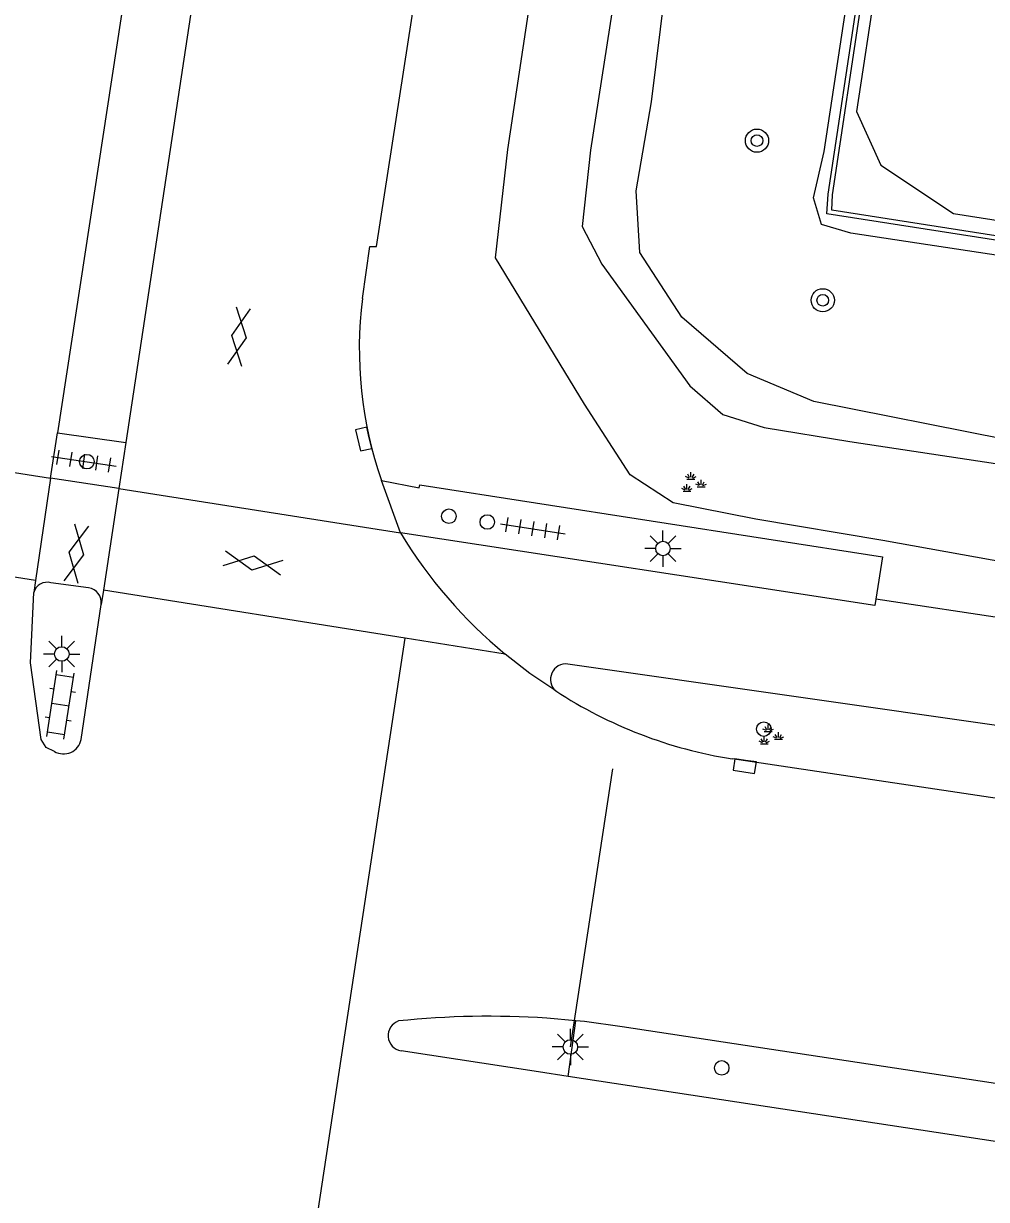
# Model space of a CAD drawing. Extents: x 124000 to 128010, y 398999 to 403000.
# Drawn here: x 126266.58 to 126299.76, y 399383.92 to 399424.45 of the extents above; entities that cross this region are included whole.
import ezdxf

# ---------------------------------------------------------------- set-up
doc = ezdxf.new("R2010")
doc.units = 0
for name, color, linetype in [('gg-afsc-geluidsscherm', 7, 'Continuous'), ('gg-knt-BGT kruinlijn', 7, 'Continuous'), ('gg-knt-bovenkant onderkant talud', 7, 'Continuous'), ('gg-knt-verharding', 7, 'Continuous'), ('gg-knt-verharding nz', 7, 'Continuous'), ('gg-kntw-bovenkant insteek waterloop', 7, 'Continuous'), ('gt-grn-weggrens', 7, 'Continuous'), ('gt-knt-lijn portaal', 7, 'Continuous'), ('gt-symb-boom', 7, 'Continuous'), ('gt-symb-drukknoppaal', 7, 'Continuous'), ('gt-symb-gesloten verharding', 7, 'Continuous'), ('gt-symb-groenvak', 7, 'Continuous'), ('gt-symb-klinker verharding', 7, 'Continuous'), ('gt-symb-kolk', 7, 'Continuous'), ('gt-symb-lichtmast', 7, 'Continuous'), ('gt-symb-tegel verharding', 7, 'Continuous'), ('gt-symb-verkeersregelinstallatiepaal', 7, 'Continuous')]:
    doc.layers.add(name, color=color, linetype=linetype)

# ---------------------------------------------------------------- blocks, each defined once
blk = doc.blocks.new('gt0-BOOM')
at = {"layer": 'gt-symb-boom'}
for radius in [0.4, 0.2]:
    blk.add_circle((0, 0), radius, dxfattribs=at)
blk = doc.blocks.new('gt0-VIPAAL')
at = {"layer": 'gt-symb-verkeersregelinstallatiepaal'}
blk.add_circle((0, 0), 0.25, dxfattribs=at)
blk = doc.blocks.new('gt0-GRVAK')
at = {"layer": 'gt-symb-groenvak'}
for p, q in [((-0.11, 0.189), (-0.228, 0.24)), ((-0.182, 0.153), (0.088, 0.153)), ((-0.091, 0.211), (-0.156, 0.322)), ((-0.047, 0.214), (-0.047, 0.393)), ((-0.004, 0.211), (0.061, 0.322)), ((0.015, 0.189), (0.133, 0.24)), ((0.262, -0.052), (0.197, 0.059)), ((0.305, -0.049), (0.305, 0.13)), ((0.349, -0.052), (0.414, 0.059)), ((-0.245, -0.228), (-0.363, -0.177)), ((-0.318, -0.264), (-0.047, -0.264)), ((-0.226, -0.206), (-0.291, -0.095)), ((-0.183, -0.203), (-0.183, -0.024)), ((-0.139, -0.206), (-0.074, -0.095)), ((-0.12, -0.228), (-0.002, -0.177)), ((0.243, -0.074), (0.125, -0.023)), ((0.17, -0.11), (0.441, -0.11)), ((0.368, -0.074), (0.486, -0.023))]:
    blk.add_line(p, q, dxfattribs=at)
blk = doc.blocks.new('gt0-LMAST')
at = {"layer": 'gt-symb-lichtmast'}
for p, q in [((-0.182, 0.173), (-0.447, 0.438)), ((-0.005, 0.246), (-0.005, 0.621)), ((0.172, 0.173), (0.437, 0.438)), ((-0.255, -0.004), (-0.63, -0.004)), ((-0.182, -0.181), (-0.447, -0.446)), ((-0.005, -0.254), (-0.005, -0.629)), ((0.437, -0.446), (0.172, -0.181)), ((0.245, -0.004), (0.62, -0.004))]:
    blk.add_line(p, q, dxfattribs=at)
blk.add_circle((-0.005, -0.004), 0.25, dxfattribs=at)
blk = doc.blocks.new('gt0-KOLK')
at = {"layer": 'gt-symb-kolk'}
blk.add_lwpolyline([(0, 0), (0.375, 0), (0.375, 0.4), (-0.375, 0.4), (-0.375, 0), (0, 0)], dxfattribs=at)
blk = doc.blocks.new('gt0-GESVH1')
at = {"layer": 'gt-symb-gesloten verharding'}
for p, q in [((-0.992, -0.261), (0.008, 0.239)), ((0.008, -0.261), (-0.992, 0.239)), ((0.008, 0.239), (1.008, -0.261)), ((1.008, 0.239), (0.008, -0.261))]:
    blk.add_line(p, q, dxfattribs=at)
blk = doc.blocks.new('gt0-DPAAL')
at = {"layer": 'gt-symb-drukknoppaal'}
blk.add_circle((0, 0), 0.25, dxfattribs=at)
blk = doc.blocks.new('gt0-TEG1')
at = {"layer": 'gt-symb-tegel verharding'}
for p, q in [((-1.125, 0), (1.125, 0)), ((-0.9, -0.25), (-0.9, 0.25)), ((-0.45, -0.25), (-0.45, 0.25)), ((0, -0.25), (0, 0.25)), ((0.45, -0.25), (0.45, 0.25)), ((0.9, -0.25), (0.9, 0.25))]:
    blk.add_line(p, q, dxfattribs=at)
blk = doc.blocks.new('gt0-KL1')
at = {"layer": 'gt-symb-klinker verharding'}
for p, q in [((-0.5, 0.3), (-0.5, 0.45)), ((0.5, 0.3), (0.5, 0.45)), ((-1.15, 0.3), (1.15, 0.3)), ((-1, -0.3), (-1, 0.3)), ((0, -0.3), (0, 0.3)), ((1, -0.3), (1, 0.3)), ((-1.15, -0.3), (1.15, -0.3)), ((-0.5, -0.45), (-0.5, -0.3)), ((0.5, -0.45), (0.5, -0.3))]:
    blk.add_line(p, q, dxfattribs=at)

msp = doc.modelspace()

# ---------------------------------------------------------------- linework, layer by layer
at = {"layer": 'gg-afsc-geluidsscherm'}
for points in [[(126433.522, 399396.193), (126294.266, 399417.89), (126294.312, 399418.568), (126384.69, 400018.495), (126392.393, 400081.874), (126401.389, 400173.179), (126405.812, 400237.067), (126415.183, 400254.387), (126416.933, 400270.191), (126421.505, 400378.061), (126422.448, 400394.046), (126423.962, 400411.149), (126518.093, 400411.476), (126531.613, 400399.449), (126531.513, 400399.337)], [(126433.522, 399396.193), (126433.545, 399396.341), (126294.438, 399418.015), (126294.46, 399418.546), (126384.838, 400018.472), (126392.542, 400081.856), (126401.538, 400173.164), (126405.962, 400237.057), (126415.315, 400254.315), (126417.082, 400270.175), (126421.655, 400378.055), (126422.598, 400394.037), (126424.098, 400410.986), (126518.093, 400411.326), (126531.513, 400399.337)]]:
    msp.add_lwpolyline(points, dxfattribs=at)
at = {"layer": 'gg-knt-BGT kruinlijn'}
msp.add_lwpolyline([(126321.63, 399595.513), (126311.054, 399526.142), (126304.395, 399481.337), (126295.28, 399421.414), (126296.128, 399419.571), (126298.623, 399417.902), (126364.377, 399407.597), (126399.152, 399402.329), (126431.76, 399397.413), (126433.866, 399396.782), (126434.09, 399396.107), (126433.446, 399395.656), (126412.323, 399399.004), (126379.476, 399404.176), (126338.236, 399410.692), (126295.091, 399417.222), (126294.077, 399417.521), (126293.799, 399418.444), (126294.17, 399420.035), (126300.242, 399460.061), (126317.155, 399573.618)], dxfattribs=at)
at = {"layer": 'gg-knt-bovenkant onderkant talud'}
msp.add_lwpolyline([(126440.492, 399390.061), (126438.368, 399388.814), (126434.841, 399388.914), (126411.64, 399392.764), (126378.691, 399397.608), (126337.186, 399404.115), (126307.024, 399408.808), (126293.816, 399411.421), (126291.521, 399412.392), (126289.265, 399414.329), (126287.817, 399416.563), (126287.698, 399418.682), (126288.226, 399421.751), (126293.229, 399462.196), (126310.804, 399577.419)], dxfattribs=at)
at = {"layer": 'gg-knt-verharding'}
for p, q in [((126291.002, 399548.28), (126270.11, 399410.004)), ((126267.513, 399408.777), (126267.761, 399410.345)), ((126267.761, 399410.345), (126270.11, 399410.004)), ((126270.11, 399410.004), (126269.865, 399408.426)), ((126269.865, 399408.426), (126267.513, 399408.777)), ((126279.57, 399406.892), (126278.92, 399408.695)), ((126268.822, 399405.006), (126267.528, 399405.176)), ((126306.724, 399402.98), (126295.956, 399404.613)), ((126268.572, 399399.774), (126269.263, 399404.424)), ((126306.258, 399399.369), (126285.336, 399402.372)), ((126305.936, 399396.869), (126291.004, 399399.102)), ((126285.611, 399390.077), (126284.614, 399390.167)), ((126285.353, 399388.161), (126285.611, 399390.077)), ((126284.332, 399388.317), (126279.594, 399389.039)), ((126285.353, 399388.161), (126284.332, 399388.317)), ((126304.44, 399385.254), (126285.353, 399388.161))]:
    msp.add_line(p, q, dxfattribs=at)
for points in [[(126278.26, 399414.971), (126278.518, 399416.766), (126278.741, 399416.761), (126283.335, 399446.45), (126301.283, 399565.425), (126304.343, 399585.077), (126308.232, 399611.211), (126313.113, 399643.62)], [(126287.194, 399548.857), (126286, 399530.904), (126280.711, 399495.721), (126273.528, 399448.126), (126267.761, 399410.345)], [(126278.92, 399408.695), (126280.218, 399408.443), (126280.235, 399408.552), (126296.186, 399406.074), (126295.956, 399404.613)], [(126295.956, 399404.613), (126295.92, 399404.39), (126279.57, 399406.892)], [(126267.648, 399399.361), (126267.362, 399399.502), (126267.194, 399399.774), (126266.824, 399402.415), (126266.939, 399404.838)], [(126304.693, 399387.216), (126287.206, 399389.876), (126285.911, 399390.05), (126285.611, 399390.077)]]:
    msp.add_lwpolyline(points, dxfattribs=at)
for centre, radius, start, end in [((126292.078, 399413.251), 13.924, 172.9062, 199.1004), ((126267.403, 399404.712), 0.481, 74.918, 164.7811), ((126268.741, 399404.486), 0.526, 353.1821, 81.1227), ((126285.273, 399401.845), 0.531, 83.2268, 228.5497), ((126293.482, 399414.59), 15.685, 236.9221, 260.9083), ((126267.962, 399399.898), 0.622, 239.6819, 348.4845), ((126279.682, 399389.567), 0.535, 109.0248, 260.4841), ((126282.606, 399360.539), 29.696, 86.122, 95.9873)]:
    msp.add_arc(centre, radius, start, end, dxfattribs=at)
at = {"layer": 'gg-knt-verharding nz'}
for p, q in [((126257.105, 399410.405), (126267.513, 399408.777)), ((126267.513, 399408.777), (126267, 399405.258)), ((126269.865, 399408.426), (126269.338, 399404.924)), ((126269.865, 399408.426), (126279.57, 399406.892)), ((126267, 399405.258), (126256.56, 399406.881)), ((126267, 399405.258), (126266.939, 399404.838)), ((126269.338, 399404.924), (126269.263, 399404.424)), ((126279.737, 399403.265), (126269.338, 399404.924)), ((126283.175, 399402.717), (126279.737, 399403.265))]:
    msp.add_line(p, q, dxfattribs=at)
msp.add_lwpolyline([(126284.922, 399401.447), (126284.029, 399402.053), (126283.175, 399402.717)], dxfattribs=at)
msp.add_arc((126293.867, 399415.593), 16.736, 211.3244, 230.2951, dxfattribs=at)
at = {"layer": 'gg-kntw-bovenkant insteek waterloop'}
for points in [[(126306.474, 399404.787), (126296.194, 399406.627), (126291.816, 399407.37), (126288.967, 399407.933), (126287.487, 399408.896), (126285.908, 399411.325), (126282.844, 399416.377), (126283.276, 399420.108), (126289.731, 399462.927), (126307.243, 399578.341)], [(126310.066, 399577.615), (126292.671, 399462.253), (126286.115, 399420.079), (126285.836, 399417.454), (126286.515, 399416.155), (126289.537, 399411.96), (126290.674, 399410.974), (126292.1, 399410.531), (126295.058, 399410.039), (126306.913, 399408.247), (126336.959, 399403.139), (126378.356, 399396.568), (126411.256, 399391.582), (126433.197, 399388.183), (126438.817, 399386.883), (126440.492, 399390.061)]]:
    msp.add_lwpolyline(points, dxfattribs=at)
at = {"layer": 'gt-grn-weggrens'}
msp.add_line((126274.711, 399370.293), (126279.737, 399403.265), dxfattribs=at)
at = {"layer": 'gt-knt-lijn portaal'}
msp.add_line((126285.431, 399389.18), (126286.885, 399398.757), dxfattribs=at)

# ---------------------------------------------------------------- block references
at = {"layer": 'gt-symb-boom'}
for p in [(126291.856, 399420.413), (126294.122, 399414.911)]:
    msp.add_blockref('gt0-BOOM', p, dxfattribs=at)
at = {"layer": 'gt-symb-drukknoppaal', "rotation": 81.37347218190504}
msp.add_blockref('gt0-DPAAL', (126282.564, 399407.269), dxfattribs=at)
at = {"layer": 'gt-symb-gesloten verharding'}
for p, rotation in [((126273.995, 399413.653), 81.43241009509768), ((126268.416, 399406.188), -100.42265453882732), ((126274.484, 399405.869), -9.08575333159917)]:
    msp.add_blockref('gt0-GESVH1', p, dxfattribs=dict(at, rotation=rotation))
at = {"layer": 'gt-symb-groenvak'}
for p in [(126289.626, 399408.596), (126292.29, 399399.892)]:
    msp.add_blockref('gt0-GRVAK', p, dxfattribs=at)
at = {"layer": 'gt-symb-klinker verharding', "rotation": 81.1405706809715}
msp.add_blockref('gt0-KL1', (126267.857, 399400.972), dxfattribs=at)
at = {"layer": 'gt-symb-kolk'}
for p, rotation in [((126278.498, 399410.172), 102.77124256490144), ((126291.463, 399399.055), 171.43241009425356)]:
    msp.add_blockref('gt0-KOLK', p, dxfattribs=dict(at, rotation=rotation))
at = {"layer": 'gt-symb-lichtmast'}
for p in [(126288.62, 399406.359), (126267.908, 399402.724), (126285.431, 399389.18)]:
    msp.add_blockref('gt0-LMAST', p, dxfattribs=at)
at = {"layer": 'gt-symb-tegel verharding'}
for p, rotation in [((126268.665, 399409.365), -8.510934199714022), ((126284.135, 399407.038), -8.746162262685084)]:
    msp.add_blockref('gt0-TEG1', p, dxfattribs=dict(at, rotation=rotation))
at = {"layer": 'gt-symb-verkeersregelinstallatiepaal'}
for p, rotation in [((126268.768, 399409.349), 81.37347218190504), ((126281.24, 399407.469), 81.37347218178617), ((126292.091, 399400.131), 81.37347218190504), ((126290.64, 399388.456), 81.37347218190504)]:
    msp.add_blockref('gt0-VIPAAL', p, dxfattribs=dict(at, rotation=rotation))

doc.saveas('drawing.dxf')
